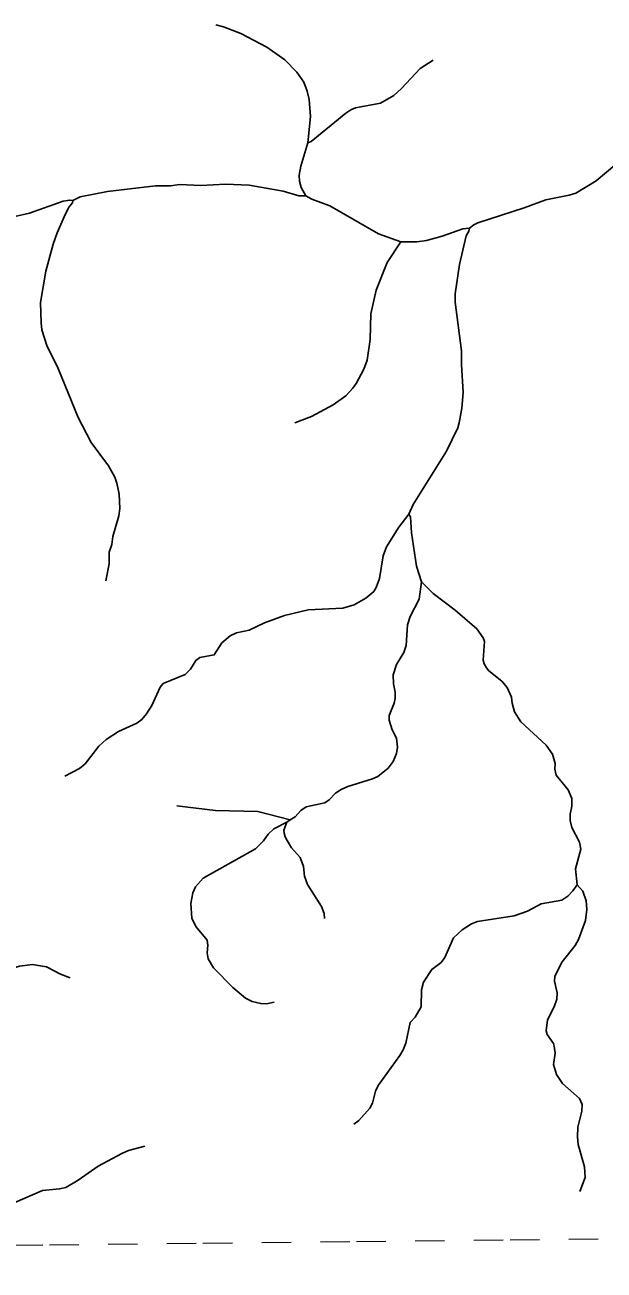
# Model space of a CAD drawing. Extents: x 320.3 to 346.3, y 7455.4 to 7483.3.
# Drawn here: x 338.853 to 340.826, y 7455.498 to 7459.739 of the extents above; entities that cross this region are included whole.
import ezdxf

# ---------------------------------------------------------------- set-up
doc = ezdxf.new("R2010")
doc.units = 0
doc.header["$LTSCALE"] = 0.032
doc.linetypes.add('SHORT_DASHED', pattern=[2.7, 1.5, -1.2])
doc.layers.add('53', color=7, linetype='SHORT_DASHED', lineweight=13)
doc.layers.add('7', color=7, linetype='Continuous', lineweight=25)

msp = doc.modelspace()

# ---------------------------------------------------------------- linework, layer by layer
at = {"layer": '53'}
msp.add_lwpolyline([(331.0913, 7455.4976), (331.6143, 7455.5035), (332.1373, 7455.5093), (332.6604, 7455.5152), (333.1834, 7455.521), (333.7065, 7455.5268), (334.2295, 7455.5326), (334.7525, 7455.5383), (335.2755, 7455.5441), (335.7986, 7455.5498), (336.3216, 7455.5555), (336.8446, 7455.5612), (337.3677, 7455.5669), (337.8907, 7455.5725), (338.4137, 7455.5781), (338.9367, 7455.5838), (339.4598, 7455.5894), (339.9828, 7455.5949), (340.5058, 7455.6005), (341.0288, 7455.606)], dxfattribs=at)
at = {"layer": '7'}
msp.add_line((339.7567, 7457.0312), (339.7453, 7457.0231), dxfattribs=at)
for points in [[(339.5041, 7459.7385), (339.5301, 7459.7319), (339.5891, 7459.7094), (339.6772, 7459.6632), (339.7389, 7459.6192), (339.78, 7459.5772), (339.8037, 7459.543), (339.8152, 7459.513), (339.8218, 7459.485), (339.8261, 7459.426), (339.8169, 7459.3365)], [(339.8169, 7459.3365), (339.8278, 7459.3416), (339.9465, 7459.4379), (339.9639, 7459.4487), (339.9789, 7459.4561), (340.0643, 7459.4717), (340.1097, 7459.4981), (340.1363, 7459.5215), (340.2002, 7459.5903), (340.2443, 7459.6186)], [(339.8169, 7459.3365), (339.7932, 7459.2579), (339.7877, 7459.2263), (339.7884, 7459.2062), (339.7938, 7459.1848), (339.8105, 7459.1568)], [(340.9262, 7459.3143), (340.7995, 7459.2075), (340.7304, 7459.1654), (340.7073, 7459.1582), (340.6281, 7459.143), (340.5545, 7459.1157), (340.3962, 7459.0643), (340.3822, 7459.0581), (340.3679, 7459.046)], [(339.8105, 7459.1568), (339.7862, 7459.1569), (339.7328, 7459.1724), (339.6175, 7459.1924), (339.5363, 7459.196), (339.4528, 7459.1917), (339.3795, 7459.1944), (339.3489, 7459.1905), (339.2983, 7459.1908), (339.1343, 7459.1713), (339.0415, 7459.1526), (339.0164, 7459.1408)], [(340.1334, 7458.9997), (340.0579, 7459.0265), (339.8917, 7459.1222), (339.8308, 7459.1449), (339.8105, 7459.1568)], [(339.0164, 7459.1408), (339.0057, 7459.142), (338.9837, 7459.1381), (338.8685, 7459.0976), (338.8191, 7459.086), (338.8047, 7459.0797)], [(339.0164, 7459.1408), (339.0151, 7459.1323), (339.004, 7459.1188), (338.9913, 7459.0954), (338.9635, 7459.0304), (338.9498, 7458.992), (338.9245, 7458.8993), (338.9065, 7458.7935), (338.9081, 7458.7238), (338.9109, 7458.7003), (338.9276, 7458.6471), (338.9662, 7458.5683), (339.0351, 7458.4016), (339.079, 7458.3164), (339.1375, 7458.2372), (339.16, 7458.1978), (339.1667, 7458.1781), (339.1741, 7458.1408), (339.1765, 7458.091), (339.1731, 7458.067), (339.153, 7457.9965), (339.1494, 7457.9693), (339.14, 7457.9424), (339.14, 7457.9025), (339.1292, 7457.8454)], [(340.3679, 7459.046), (340.3449, 7459.0444), (340.2741, 7459.0189), (340.2216, 7459.0047), (340.1887, 7459.0001), (340.1334, 7458.9997)], [(340.3679, 7459.046), (340.366, 7459.036), (340.3568, 7459.0202), (340.3332, 7458.9221), (340.3191, 7458.8229), (340.3194, 7458.7941), (340.3399, 7458.6284), (340.34, 7458.5815), (340.3464, 7458.4868), (340.3418, 7458.4327), (340.3326, 7458.3828), (340.3276, 7458.3659), (340.2897, 7458.2867), (340.1754, 7458.105), (340.1606, 7458.072)], [(340.1334, 7458.9997), (340.0871, 7458.9298), (340.0498, 7458.8353), (340.0318, 7458.7541), (340.0294, 7458.6666), (340.0193, 7458.5967), (340.0077, 7458.5656), (339.9816, 7458.5171), (339.9708, 7458.5009), (339.9461, 7458.4751), (339.9038, 7458.445), (339.8292, 7458.4052), (339.7728, 7458.3836)], [(340.1606, 7458.072), (340.1272, 7458.0274), (340.0853, 7457.9609), (340.0738, 7457.9305), (340.0613, 7457.8534), (340.0497, 7457.8219), (340.0414, 7457.8091), (340.0143, 7457.786), (339.9743, 7457.7632), (339.9366, 7457.7525), (339.818, 7457.7458), (339.7376, 7457.7274), (339.6691, 7457.7026), (339.6169, 7457.6772), (339.5744, 7457.6685), (339.5519, 7457.6574), (339.5243, 7457.6335), (339.4979, 7457.5928), (339.4485, 7457.5841), (339.4351, 7457.574), (339.4169, 7457.5439), (339.3991, 7457.5257), (339.3241, 7457.4951), (339.314, 7457.4826), (339.2853, 7457.4205), (339.2677, 7457.3923), (339.2513, 7457.3728), (339.2342, 7457.36), (339.172, 7457.3325), (339.1295, 7457.3048), (339.1051, 7457.2822), (339.0584, 7457.2213), (339.0395, 7457.2062), (338.9892, 7457.1793)], [(340.1606, 7458.072), (340.1669, 7458.0627), (340.1703, 7458.0088), (340.1869, 7457.8951), (340.2042, 7457.8414)], [(339.7567, 7457.0312), (339.774, 7457.0415), (339.7935, 7457.063), (339.8112, 7457.0751), (339.8747, 7457.089), (339.8891, 7457.099), (339.911, 7457.1219), (339.9308, 7457.1342), (339.9528, 7457.1444), (340.0376, 7457.1703), (340.0556, 7457.1787), (340.0906, 7457.2073), (340.1077, 7457.2297), (340.1186, 7457.2565), (340.1227, 7457.2788), (340.1192, 7457.3087), (340.1044, 7457.3377), (340.0938, 7457.3705), (340.0944, 7457.3867), (340.1114, 7457.428), (340.1144, 7457.4439), (340.1147, 7457.4663), (340.1088, 7457.4941), (340.1078, 7457.5245), (340.1185, 7457.5605), (340.1435, 7457.6012), (340.1519, 7457.6243), (340.1568, 7457.6953), (340.1657, 7457.7239), (340.1964, 7457.7822), (340.2042, 7457.8414)], [(340.7342, 7456.8093), (340.7284, 7456.864), (340.7467, 7456.931), (340.7429, 7456.9548), (340.716, 7457.0051), (340.7103, 7457.0283), (340.7108, 7457.0499), (340.7164, 7457.0772), (340.7162, 7457.1038), (340.7036, 7457.1331), (340.6634, 7457.1837), (340.6586, 7457.2041), (340.6598, 7457.2233), (340.6502, 7457.2545), (340.6287, 7457.2852), (340.543, 7457.3652), (340.521, 7457.3989), (340.5129, 7457.4279), (340.5106, 7457.4488), (340.4958, 7457.4813), (340.4776, 7457.503), (340.4341, 7457.5386), (340.4254, 7457.5491), (340.4172, 7457.562), (340.414, 7457.5752), (340.4193, 7457.638), (340.4148, 7457.6511), (340.393, 7457.6813), (340.3185, 7457.7457), (340.2434, 7457.8022), (340.2042, 7457.8414)], [(339.7567, 7457.0312), (339.6464, 7457.059), (339.5022, 7457.0633), (339.3706, 7457.0787)], [(339.7453, 7457.0231), (339.701, 7457.0007), (339.682, 7456.9823), (339.6665, 7456.9592), (339.6382, 7456.9322), (339.4605, 7456.8326), (339.434, 7456.8028), (339.4255, 7456.7823), (339.4181, 7456.7466), (339.4219, 7456.6957), (339.4357, 7456.6678), (339.4739, 7456.6217), (339.4764, 7456.6038), (339.4743, 7456.578), (339.4778, 7456.5581), (339.4961, 7456.5273), (339.5618, 7456.4601), (339.6049, 7456.4234), (339.6277, 7456.4124), (339.6567, 7456.4055), (339.6762, 7456.4049), (339.7021, 7456.4101)], [(339.7453, 7457.0231), (339.7354, 7456.9964), (339.736, 7456.9853), (339.74, 7456.9732), (339.7462, 7456.9605), (339.7618, 7456.9363), (339.791, 7456.9031), (339.8023, 7456.8719), (339.8056, 7456.8395), (339.8155, 7456.8106), (339.863, 7456.7354), (339.873, 7456.7119), (339.8734, 7456.6949)], [(340.7342, 7456.8093), (340.7202, 7456.7889), (340.703, 7456.7713), (340.682, 7456.7574), (340.612, 7456.7446), (340.5648, 7456.7201), (340.5198, 7456.7043), (340.3951, 7456.6849), (340.3749, 7456.6769), (340.3427, 7456.6569), (340.3136, 7456.6288), (340.2836, 7456.5625), (340.2708, 7456.5453), (340.2391, 7456.5216), (340.2113, 7456.4781), (340.2037, 7456.4519), (340.203, 7456.394), (340.1828, 7456.3595), (340.1651, 7456.3407), (340.1513, 7456.271), (340.1416, 7456.2475), (340.1307, 7456.228), (340.0568, 7456.1263), (340.0477, 7456.1073), (340.0374, 7456.0661), (340.0285, 7456.0491), (339.9904, 7456.007), (339.974, 7455.9942)], [(340.7342, 7456.8093), (340.7541, 7456.7876), (340.7652, 7456.7548), (340.7679, 7456.7253), (340.7628, 7456.6886), (340.7388, 7456.623), (340.7275, 7456.603), (340.6829, 7456.5479), (340.6585, 7456.4987), (340.6573, 7456.4822), (340.6666, 7456.4415), (340.6656, 7456.4198), (340.6565, 7456.3946), (340.6335, 7456.3505), (340.6285, 7456.3125), (340.632, 7456.2995), (340.6537, 7456.2697), (340.6566, 7456.2604), (340.6591, 7456.2368), (340.6538, 7456.1978), (340.6644, 7456.1642), (340.6843, 7456.1336), (340.7428, 7456.0824), (340.7512, 7456.0617), (340.7506, 7456.0389), (340.7368, 7455.9847), (340.7359, 7455.9514), (340.738, 7455.9259), (340.7597, 7455.8496), (340.7615, 7455.8126), (340.7439, 7455.7649)], [(339.0069, 7456.493), (338.9739, 7456.505), (338.9268, 7456.5305), (338.8789, 7456.5381), (338.8344, 7456.5325), (338.8077, 7456.525), (338.7348, 7456.4821), (338.6919, 7456.4713), (338.6005, 7456.4792), (338.5154, 7456.5116)], [(338.8189, 7455.7278), (338.9132, 7455.7692), (338.9715, 7455.774), (338.9922, 7455.7785), (339.0348, 7455.8035), (339.1027, 7455.851), (339.1829, 7455.895), (339.2061, 7455.9051), (339.2612, 7455.9202)]]:
    msp.add_lwpolyline(points, dxfattribs=at)

doc.saveas('drawing.dxf')
